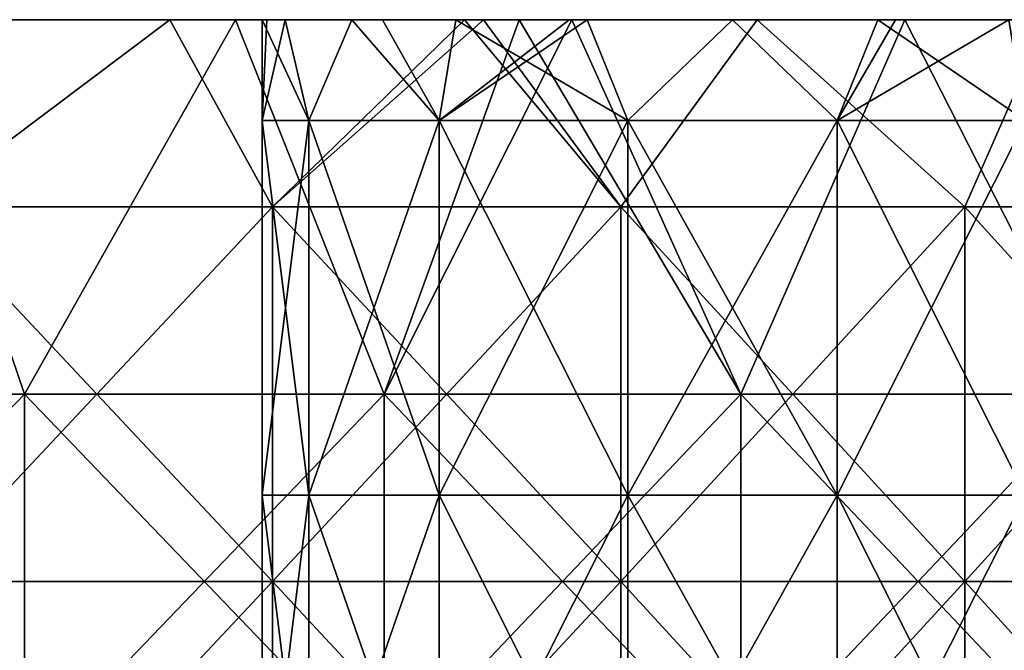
# Model space of a CAD drawing. Header units: inches. Extents: x -4.75 to 4.5, y 0 to 1.88.
# Tile 301 of 462: x 0.95 to 1.16, y 1.59 to 1.72. Entities that reach past the tile are written whole.
import ezdxf

# ---------------------------------------------------------------- set-up
doc = ezdxf.new("R2010")
doc.units = ezdxf.units.IN
doc.header["$LTSCALE"] = 101.851852
doc.header["$MEASUREMENT"] = 0
for name, color, linetype in [('11', 7, 'CONTINUOUS'), ('12', 7, 'CONTINUOUS'), ('75', 7, 'CONTINUOUS'), ('76', 7, 'CONTINUOUS'), ('90', 7, 'CONTINUOUS')]:
    doc.layers.add(name, color=color, linetype=linetype)

msp = doc.modelspace()

# ---------------------------------------------------------------- linework, layer by layer
at = {"layer": '11', "color": 13, "linetype": 'Continuous', "true_color": 0xd67263}
for points in [[(0.9143, 1.7235, 2.72996), (0.97771, 1.7235, 2.70789), (0.92453, 1.68354, 2.72652), (0.9143, 1.7235, 2.72996)], [(0.97771, 1.7235, -2.70789), (0.9143, 1.7235, -2.72996), (0.92453, 1.68354, -2.72652), (0.97771, 1.7235, -2.70789)], [(0.92453, 1.68354, 2.72652), (0.97771, 1.7235, 2.70789), (0.9997, 1.68354, 2.69986), (0.92453, 1.68354, 2.72652)], [(0.9997, 1.68354, -2.69986), (0.97771, 1.7235, -2.70789), (0.92453, 1.68354, -2.72652), (0.9997, 1.68354, -2.69986)], [(0.97771, 1.7235, 2.70789), (1.04074, 1.7235, 2.68429), (0.9997, 1.68354, 2.69986), (0.97771, 1.7235, 2.70789)], [(1.04074, 1.7235, -2.68429), (0.97771, 1.7235, -2.70789), (0.9997, 1.68354, -2.69986), (1.04074, 1.7235, -2.68429)], [(1.04074, 1.7235, 2.68429), (1.04476, 1.7235, 2.68272), (0.9997, 1.68354, 2.69986), (1.04074, 1.7235, 2.68429)], [(0.9997, 1.68354, 2.69986), (1.04476, 1.7235, 2.68272), (1.0741, 1.68354, 2.67113), (0.9997, 1.68354, 2.69986)], [(1.0741, 1.68354, -2.67113), (1.04074, 1.7235, -2.68429), (0.9997, 1.68354, -2.69986), (1.0741, 1.68354, -2.67113)], [(1.04475, 1.7235, -2.68273), (1.04074, 1.7235, -2.68429), (1.0741, 1.68354, -2.67113), (1.04475, 1.7235, -2.68273)], [(1.10329, 1.7235, -2.65918), (1.04475, 1.7235, -2.68273), (1.0741, 1.68354, -2.67113), (1.10329, 1.7235, -2.65918)], [(1.04476, 1.7235, 2.68272), (1.10329, 1.7235, 2.65918), (1.0741, 1.68354, 2.67113), (1.04476, 1.7235, 2.68272)], [(1.0741, 1.68354, 2.67113), (1.10329, 1.7235, 2.65918), (1.14768, 1.68354, 2.64035), (1.0741, 1.68354, 2.67113)], [(1.14768, 1.68354, -2.64035), (1.10329, 1.7235, -2.65918), (1.0741, 1.68354, -2.67113), (1.14768, 1.68354, -2.64035)], [(1.10329, 1.7235, 2.65918), (1.16527, 1.7235, 2.63261), (1.14768, 1.68354, 2.64035), (1.10329, 1.7235, 2.65918)], [(1.16527, 1.7235, -2.63261), (1.10329, 1.7235, -2.65918), (1.14768, 1.68354, -2.64035), (1.16527, 1.7235, -2.63261)], [(1.14768, 1.68354, 2.64035), (1.16527, 1.7235, 2.63261), (1.22038, 1.68354, 2.60755), (1.14768, 1.68354, 2.64035)], [(1.22038, 1.68354, -2.60755), (1.16527, 1.7235, -2.63261), (1.14768, 1.68354, -2.64035), (1.22038, 1.68354, -2.60755)], [(0.9997, 1.68354, -2.69986), (0.92453, 1.68354, -2.72652), (0.9997, 1.60346, -2.69986), (0.9997, 1.68354, -2.69986)], [(0.9997, 1.60346, -2.69986), (0.92453, 1.68354, -2.72652), (0.92453, 1.60346, -2.72652), (0.9997, 1.60346, -2.69986)], [(0.92453, 1.68354, 2.72652), (0.9997, 1.68354, 2.69986), (0.92453, 1.60346, 2.72652), (0.92453, 1.68354, 2.72652)], [(0.92453, 1.60346, 2.72652), (0.9997, 1.68354, 2.69986), (0.9997, 1.60346, 2.69986), (0.92453, 1.60346, 2.72652)], [(1.0741, 1.68354, -2.67113), (0.9997, 1.68354, -2.69986), (1.0741, 1.60346, -2.67113), (1.0741, 1.68354, -2.67113)], [(1.0741, 1.60346, -2.67113), (0.9997, 1.68354, -2.69986), (0.9997, 1.60346, -2.69986), (1.0741, 1.60346, -2.67113)], [(0.9997, 1.68354, 2.69986), (1.0741, 1.68354, 2.67113), (0.9997, 1.60346, 2.69986), (0.9997, 1.68354, 2.69986)], [(0.9997, 1.60346, 2.69986), (1.0741, 1.68354, 2.67113), (1.0741, 1.60346, 2.67113), (0.9997, 1.60346, 2.69986)], [(1.14768, 1.68354, -2.64035), (1.0741, 1.68354, -2.67113), (1.14768, 1.60346, -2.64035), (1.14768, 1.68354, -2.64035)], [(1.14768, 1.60346, -2.64035), (1.0741, 1.68354, -2.67113), (1.0741, 1.60346, -2.67113), (1.14768, 1.60346, -2.64035)], [(1.0741, 1.68354, 2.67113), (1.14768, 1.68354, 2.64035), (1.0741, 1.60346, 2.67113), (1.0741, 1.68354, 2.67113)], [(1.0741, 1.60346, 2.67113), (1.14768, 1.68354, 2.64035), (1.14768, 1.60346, 2.64035), (1.0741, 1.60346, 2.67113)], [(1.22038, 1.68354, -2.60755), (1.14768, 1.68354, -2.64035), (1.22038, 1.60346, -2.60755), (1.22038, 1.68354, -2.60755)], [(1.22038, 1.60346, -2.60755), (1.14768, 1.68354, -2.64035), (1.14768, 1.60346, -2.64035), (1.22038, 1.60346, -2.60755)], [(1.14768, 1.68354, 2.64035), (1.22038, 1.68354, 2.60755), (1.14768, 1.60346, 2.64035), (1.14768, 1.68354, 2.64035)], [(1.14768, 1.60346, 2.64035), (1.22038, 1.68354, 2.60755), (1.22038, 1.60346, 2.60755), (1.14768, 1.60346, 2.64035)], [(0.9997, 1.52338, 2.69986), (0.92453, 1.52338, 2.72652), (0.9997, 1.60346, 2.69986), (0.9997, 1.52338, 2.69986)], [(0.92453, 1.52338, 2.72652), (0.92453, 1.60346, 2.72652), (0.9997, 1.60346, 2.69986), (0.92453, 1.52338, 2.72652)], [(0.92453, 1.52338, -2.72652), (0.9997, 1.52338, -2.69986), (0.92453, 1.60346, -2.72652), (0.92453, 1.52338, -2.72652)], [(0.9997, 1.52338, -2.69986), (0.9997, 1.60346, -2.69986), (0.92453, 1.60346, -2.72652), (0.9997, 1.52338, -2.69986)], [(1.0741, 1.52338, 2.67113), (0.9997, 1.52338, 2.69986), (1.0741, 1.60346, 2.67113), (1.0741, 1.52338, 2.67113)], [(0.9997, 1.52338, 2.69986), (0.9997, 1.60346, 2.69986), (1.0741, 1.60346, 2.67113), (0.9997, 1.52338, 2.69986)], [(0.9997, 1.52338, -2.69986), (1.0741, 1.52338, -2.67113), (0.9997, 1.60346, -2.69986), (0.9997, 1.52338, -2.69986)], [(1.0741, 1.52338, -2.67113), (1.0741, 1.60346, -2.67113), (0.9997, 1.60346, -2.69986), (1.0741, 1.52338, -2.67113)], [(1.14768, 1.52338, 2.64035), (1.0741, 1.52338, 2.67113), (1.14768, 1.60346, 2.64035), (1.14768, 1.52338, 2.64035)], [(1.0741, 1.52338, 2.67113), (1.0741, 1.60346, 2.67113), (1.14768, 1.60346, 2.64035), (1.0741, 1.52338, 2.67113)], [(1.0741, 1.52338, -2.67113), (1.14768, 1.52338, -2.64035), (1.0741, 1.60346, -2.67113), (1.0741, 1.52338, -2.67113)], [(1.14768, 1.52338, -2.64035), (1.14768, 1.60346, -2.64035), (1.0741, 1.60346, -2.67113), (1.14768, 1.52338, -2.64035)], [(1.22038, 1.52338, 2.60755), (1.14768, 1.52338, 2.64035), (1.22038, 1.60346, 2.60755), (1.22038, 1.52338, 2.60755)], [(1.14768, 1.52338, 2.64035), (1.14768, 1.60346, 2.64035), (1.22038, 1.60346, 2.60755), (1.14768, 1.52338, 2.64035)], [(1.14768, 1.52338, -2.64035), (1.22038, 1.52338, -2.60755), (1.14768, 1.60346, -2.64035), (1.14768, 1.52338, -2.64035)], [(1.22038, 1.52338, -2.60755), (1.22038, 1.60346, -2.60755), (1.14768, 1.60346, -2.64035), (1.22038, 1.52338, -2.60755)]]:
    msp.add_3dface(points, dxfattribs=at)
at = {"layer": '12', "color": 13, "linetype": 'Continuous', "true_color": 0xd67263}
for points in [[(0.86942, 1.6435, -3.45478), (0.91944, 1.7235, -3.44177), (0.94671, 1.6435, -3.43441), (0.86942, 1.6435, -3.45478)], [(0.94671, 1.6435, 3.43441), (0.91944, 1.7235, 3.44177), (0.86942, 1.6435, 3.45478), (0.94671, 1.6435, 3.43441)], [(0.91944, 1.7235, -3.44177), (0.9918, 1.7235, -3.42163), (0.94671, 1.6435, -3.43441), (0.91944, 1.7235, -3.44177)], [(0.9918, 1.7235, 3.42163), (0.91944, 1.7235, 3.44177), (0.94671, 1.6435, 3.43441), (0.9918, 1.7235, 3.42163)], [(0.94671, 1.6435, -3.43441), (0.9918, 1.7235, -3.42163), (1.02352, 1.6435, -3.4123), (0.94671, 1.6435, -3.43441)], [(1.02352, 1.6435, 3.4123), (0.9918, 1.7235, 3.42163), (0.94671, 1.6435, 3.43441), (1.02352, 1.6435, 3.4123)], [(0.9918, 1.7235, -3.42163), (1.05239, 1.7235, -3.4035), (1.02352, 1.6435, -3.4123), (0.9918, 1.7235, -3.42163)], [(1.0524, 1.7235, 3.4035), (0.9918, 1.7235, 3.42163), (1.02352, 1.6435, 3.4123), (1.0524, 1.7235, 3.4035)], [(1.05239, 1.7235, -3.4035), (1.06363, 1.7235, -3.40001), (1.02352, 1.6435, -3.4123), (1.05239, 1.7235, -3.4035)], [(1.02352, 1.6435, -3.4123), (1.06363, 1.7235, -3.40001), (1.09981, 1.6435, -3.38848), (1.02352, 1.6435, -3.4123)], [(1.09981, 1.6435, 3.38848), (1.0524, 1.7235, 3.4035), (1.02352, 1.6435, 3.4123), (1.09981, 1.6435, 3.38848)], [(1.06363, 1.7235, 3.40001), (1.0524, 1.7235, 3.4035), (1.09981, 1.6435, 3.38848), (1.06363, 1.7235, 3.40001)], [(1.06363, 1.7235, -3.40001), (1.13484, 1.7235, -3.37691), (1.09981, 1.6435, -3.38848), (1.06363, 1.7235, -3.40001)], [(1.13484, 1.7235, 3.37691), (1.06363, 1.7235, 3.40001), (1.09981, 1.6435, 3.38848), (1.13484, 1.7235, 3.37691)], [(1.09981, 1.6435, -3.38848), (1.13484, 1.7235, -3.37691), (1.17556, 1.6435, -3.36296), (1.09981, 1.6435, -3.38848)], [(1.17556, 1.6435, 3.36296), (1.13484, 1.7235, 3.37691), (1.09981, 1.6435, 3.38848), (1.17556, 1.6435, 3.36296)], [(1.13484, 1.7235, -3.37691), (1.20555, 1.7235, -3.35231), (1.17556, 1.6435, -3.36296), (1.13484, 1.7235, -3.37691)], [(1.20555, 1.7235, 3.35231), (1.13484, 1.7235, 3.37691), (1.17556, 1.6435, 3.36296), (1.20555, 1.7235, 3.35231)], [(0.94671, 1.6435, 3.43441), (0.86942, 1.6435, 3.45478), (0.94671, 1.56342, 3.43441), (0.94671, 1.6435, 3.43441)], [(0.94671, 1.56342, 3.43441), (0.86942, 1.6435, 3.45478), (0.86942, 1.56342, 3.45478), (0.94671, 1.56342, 3.43441)], [(0.86942, 1.6435, -3.45478), (0.94671, 1.6435, -3.43441), (0.86942, 1.56342, -3.45478), (0.86942, 1.6435, -3.45478)], [(0.86942, 1.56342, -3.45478), (0.94671, 1.6435, -3.43441), (0.94671, 1.56342, -3.43441), (0.86942, 1.56342, -3.45478)], [(1.02352, 1.6435, 3.4123), (0.94671, 1.6435, 3.43441), (1.02352, 1.56342, 3.4123), (1.02352, 1.6435, 3.4123)], [(1.02352, 1.56342, 3.4123), (0.94671, 1.6435, 3.43441), (0.94671, 1.56342, 3.43441), (1.02352, 1.56342, 3.4123)], [(0.94671, 1.6435, -3.43441), (1.02352, 1.6435, -3.4123), (0.94671, 1.56342, -3.43441), (0.94671, 1.6435, -3.43441)], [(0.94671, 1.56342, -3.43441), (1.02352, 1.6435, -3.4123), (1.02352, 1.56342, -3.4123), (0.94671, 1.56342, -3.43441)], [(1.09981, 1.6435, 3.38848), (1.02352, 1.6435, 3.4123), (1.09981, 1.56342, 3.38848), (1.09981, 1.6435, 3.38848)], [(1.09981, 1.56342, 3.38848), (1.02352, 1.6435, 3.4123), (1.02352, 1.56342, 3.4123), (1.09981, 1.56342, 3.38848)], [(1.02352, 1.6435, -3.4123), (1.09981, 1.6435, -3.38848), (1.02352, 1.56342, -3.4123), (1.02352, 1.6435, -3.4123)], [(1.02352, 1.56342, -3.4123), (1.09981, 1.6435, -3.38848), (1.09981, 1.56342, -3.38848), (1.02352, 1.56342, -3.4123)], [(1.17556, 1.6435, 3.36296), (1.09981, 1.6435, 3.38848), (1.17556, 1.56342, 3.36296), (1.17556, 1.6435, 3.36296)], [(1.17556, 1.56342, 3.36296), (1.09981, 1.6435, 3.38848), (1.09981, 1.56342, 3.38848), (1.17556, 1.56342, 3.36296)], [(1.09981, 1.6435, -3.38848), (1.17556, 1.6435, -3.36296), (1.09981, 1.56342, -3.38848), (1.09981, 1.6435, -3.38848)], [(1.09981, 1.56342, -3.38848), (1.17556, 1.6435, -3.36296), (1.17556, 1.56342, -3.36296), (1.09981, 1.56342, -3.38848)]]:
    msp.add_3dface(points, dxfattribs=at)
at = {"layer": '75', "color": 13, "linetype": 'Continuous', "true_color": 0xd67263}
for points in [[(0.99748, 1.70196, -3.01666), (1.00743, 1.70196, -3.06027), (0.99748, 1.7235, -3.01666), (0.99748, 1.70196, -3.01666)], [(0.99748, 1.7235, -3.01666), (1.00743, 1.70196, -3.06027), (1.00239, 1.7235, -3.04772), (0.99748, 1.7235, -3.01666)], [(1.00239, 1.7235, -3.04772), (1.00743, 1.70196, -3.06027), (1.01667, 1.7235, -3.07573), (1.00239, 1.7235, -3.04772)], [(1.00743, 1.70196, -3.06027), (1.03531, 1.70196, -3.09524), (1.01667, 1.7235, -3.07573), (1.00743, 1.70196, -3.06027)], [(1.01667, 1.7235, -3.07573), (1.03531, 1.70196, -3.09524), (1.02322, 1.7235, -3.0838), (1.01667, 1.7235, -3.07573)], [(1.02322, 1.7235, -3.0838), (1.03531, 1.70196, -3.09524), (1.0389, 1.7235, -3.09797), (1.02322, 1.7235, -3.0838)], [(1.03531, 1.70196, -3.09524), (1.07561, 1.70196, -3.11464), (1.0389, 1.7235, -3.09797), (1.03531, 1.70196, -3.09524)], [(1.0389, 1.7235, -3.09797), (1.07561, 1.70196, -3.11464), (1.06692, 1.7235, -3.11224), (1.0389, 1.7235, -3.09797)], [(1.06692, 1.7235, -3.11224), (1.07561, 1.70196, -3.11464), (1.09798, 1.7235, -3.11716), (1.06692, 1.7235, -3.11224)], [(1.07561, 1.70196, -3.11464), (1.12034, 1.70196, -3.11464), (1.09798, 1.7235, -3.11716), (1.07561, 1.70196, -3.11464)], [(1.09798, 1.7235, -3.11716), (1.12034, 1.70196, -3.11464), (1.12903, 1.7235, -3.11224), (1.09798, 1.7235, -3.11716)], [(1.12034, 1.70196, -3.11464), (1.16064, 1.70196, -3.09524), (1.12903, 1.7235, -3.11224), (1.12034, 1.70196, -3.11464)], [(1.12903, 1.7235, -3.11224), (1.16064, 1.70196, -3.09524), (1.15705, 1.7235, -3.09797), (1.12903, 1.7235, -3.11224)], [(1.00743, 1.70196, -3.06027), (0.99748, 1.70196, -3.01666), (1.00743, 1.62188, -3.06027), (1.00743, 1.70196, -3.06027)], [(1.00743, 1.62188, -3.06027), (0.99748, 1.70196, -3.01666), (0.99748, 1.62188, -3.01666), (1.00743, 1.62188, -3.06027)], [(1.03531, 1.70196, -3.09524), (1.00743, 1.70196, -3.06027), (1.03531, 1.62188, -3.09524), (1.03531, 1.70196, -3.09524)], [(1.03531, 1.62188, -3.09524), (1.00743, 1.70196, -3.06027), (1.00743, 1.62188, -3.06027), (1.03531, 1.62188, -3.09524)], [(1.07561, 1.70196, -3.11464), (1.03531, 1.70196, -3.09524), (1.07561, 1.62188, -3.11464), (1.07561, 1.70196, -3.11464)], [(1.07561, 1.62188, -3.11464), (1.03531, 1.70196, -3.09524), (1.03531, 1.62188, -3.09524), (1.07561, 1.62188, -3.11464)], [(1.12034, 1.70196, -3.11464), (1.07561, 1.70196, -3.11464), (1.12034, 1.62188, -3.11464), (1.12034, 1.70196, -3.11464)], [(1.12034, 1.62188, -3.11464), (1.07561, 1.70196, -3.11464), (1.07561, 1.62188, -3.11464), (1.12034, 1.62188, -3.11464)], [(1.16064, 1.70196, -3.09524), (1.12034, 1.70196, -3.11464), (1.16064, 1.62188, -3.09524), (1.16064, 1.70196, -3.09524)], [(1.16064, 1.62188, -3.09524), (1.12034, 1.70196, -3.11464), (1.12034, 1.62188, -3.11464), (1.16064, 1.62188, -3.09524)], [(1.00743, 1.62188, -3.06027), (0.99748, 1.62188, -3.01666), (1.00743, 1.5418, -3.06027), (1.00743, 1.62188, -3.06027)], [(1.00743, 1.5418, -3.06027), (0.99748, 1.62188, -3.01666), (0.99748, 1.5418, -3.01666), (1.00743, 1.5418, -3.06027)], [(1.03531, 1.62188, -3.09524), (1.00743, 1.62188, -3.06027), (1.03531, 1.5418, -3.09524), (1.03531, 1.62188, -3.09524)], [(1.03531, 1.5418, -3.09524), (1.00743, 1.62188, -3.06027), (1.00743, 1.5418, -3.06027), (1.03531, 1.5418, -3.09524)], [(1.07561, 1.62188, -3.11464), (1.03531, 1.62188, -3.09524), (1.07561, 1.5418, -3.11464), (1.07561, 1.62188, -3.11464)], [(1.07561, 1.5418, -3.11464), (1.03531, 1.62188, -3.09524), (1.03531, 1.5418, -3.09524), (1.07561, 1.5418, -3.11464)], [(1.12034, 1.62188, -3.11464), (1.07561, 1.62188, -3.11464), (1.12034, 1.5418, -3.11464), (1.12034, 1.62188, -3.11464)], [(1.12034, 1.5418, -3.11464), (1.07561, 1.62188, -3.11464), (1.07561, 1.5418, -3.11464), (1.12034, 1.5418, -3.11464)], [(1.16064, 1.62188, -3.09524), (1.12034, 1.62188, -3.11464), (1.16064, 1.5418, -3.09524), (1.16064, 1.62188, -3.09524)], [(1.16064, 1.5418, -3.09524), (1.12034, 1.62188, -3.11464), (1.12034, 1.5418, -3.11464), (1.16064, 1.5418, -3.09524)]]:
    msp.add_3dface(points, dxfattribs=at)
at = {"layer": '76', "color": 13, "linetype": 'Continuous', "true_color": 0xd67263}
for points in [[(0.99748, 1.70196, -3.01666), (0.99748, 1.7235, -3.01666), (0.99849, 1.7235, -3.00263), (0.99748, 1.70196, -3.01666)], [(1.00743, 1.70196, -2.97306), (0.99748, 1.70196, -3.01666), (1.00239, 1.7235, -2.98561), (1.00743, 1.70196, -2.97306)], [(1.00239, 1.7235, -2.98561), (0.99748, 1.70196, -3.01666), (0.99849, 1.7235, -3.00263), (1.00239, 1.7235, -2.98561)], [(1.01667, 1.7235, -2.95759), (1.00743, 1.70196, -2.97306), (1.00239, 1.7235, -2.98561), (1.01667, 1.7235, -2.95759)], [(1.03531, 1.70196, -2.93809), (1.00743, 1.70196, -2.97306), (1.01667, 1.7235, -2.95759), (1.03531, 1.70196, -2.93809)], [(1.0389, 1.7235, -2.93536), (1.03531, 1.70196, -2.93809), (1.01667, 1.7235, -2.95759), (1.0389, 1.7235, -2.93536)], [(1.07561, 1.70196, -2.91868), (1.03531, 1.70196, -2.93809), (1.06692, 1.7235, -2.92108), (1.07561, 1.70196, -2.91868)], [(1.06692, 1.7235, -2.92108), (1.03531, 1.70196, -2.93809), (1.06312, 1.7235, -2.92241), (1.06692, 1.7235, -2.92108)], [(1.06312, 1.7235, -2.92241), (1.03531, 1.70196, -2.93809), (1.0389, 1.7235, -2.93536), (1.06312, 1.7235, -2.92241)], [(1.09798, 1.7235, -2.91616), (1.07561, 1.70196, -2.91868), (1.06692, 1.7235, -2.92108), (1.09798, 1.7235, -2.91616)], [(1.12034, 1.70196, -2.91868), (1.07561, 1.70196, -2.91868), (1.09798, 1.7235, -2.91616), (1.12034, 1.70196, -2.91868)], [(1.12903, 1.7235, -2.92108), (1.12034, 1.70196, -2.91868), (1.09798, 1.7235, -2.91616), (1.12903, 1.7235, -2.92108)], [(1.16064, 1.70196, -2.93809), (1.12034, 1.70196, -2.91868), (1.15705, 1.7235, -2.93536), (1.16064, 1.70196, -2.93809)], [(1.15705, 1.7235, -2.93536), (1.12034, 1.70196, -2.91868), (1.13283, 1.7235, -2.92241), (1.15705, 1.7235, -2.93536)], [(1.13283, 1.7235, -2.92241), (1.12034, 1.70196, -2.91868), (1.12903, 1.7235, -2.92108), (1.13283, 1.7235, -2.92241)], [(0.99748, 1.62188, -3.01666), (0.99748, 1.70196, -3.01666), (1.00743, 1.70196, -2.97306), (0.99748, 1.62188, -3.01666)], [(0.99748, 1.62188, -3.01666), (1.00743, 1.70196, -2.97306), (1.00743, 1.62188, -2.97306), (0.99748, 1.62188, -3.01666)], [(1.00743, 1.70196, -2.97306), (1.03531, 1.70196, -2.93809), (1.00743, 1.62188, -2.97306), (1.00743, 1.70196, -2.97306)], [(1.00743, 1.62188, -2.97306), (1.03531, 1.70196, -2.93809), (1.03531, 1.62188, -2.93809), (1.00743, 1.62188, -2.97306)], [(1.03531, 1.70196, -2.93809), (1.07561, 1.70196, -2.91868), (1.03531, 1.62188, -2.93809), (1.03531, 1.70196, -2.93809)], [(1.03531, 1.62188, -2.93809), (1.07561, 1.70196, -2.91868), (1.07561, 1.62188, -2.91868), (1.03531, 1.62188, -2.93809)], [(1.07561, 1.70196, -2.91868), (1.12034, 1.70196, -2.91868), (1.07561, 1.62188, -2.91868), (1.07561, 1.70196, -2.91868)], [(1.07561, 1.62188, -2.91868), (1.12034, 1.70196, -2.91868), (1.12034, 1.62188, -2.91868), (1.07561, 1.62188, -2.91868)], [(1.12034, 1.70196, -2.91868), (1.16064, 1.70196, -2.93809), (1.12034, 1.62188, -2.91868), (1.12034, 1.70196, -2.91868)], [(1.12034, 1.62188, -2.91868), (1.16064, 1.70196, -2.93809), (1.16064, 1.62188, -2.93809), (1.12034, 1.62188, -2.91868)], [(0.99748, 1.5418, -3.01666), (0.99748, 1.62188, -3.01666), (1.00743, 1.62188, -2.97306), (0.99748, 1.5418, -3.01666)], [(0.99748, 1.5418, -3.01666), (1.00743, 1.62188, -2.97306), (1.00743, 1.5418, -2.97306), (0.99748, 1.5418, -3.01666)], [(1.00743, 1.62188, -2.97306), (1.03531, 1.62188, -2.93809), (1.00743, 1.5418, -2.97306), (1.00743, 1.62188, -2.97306)], [(1.00743, 1.5418, -2.97306), (1.03531, 1.62188, -2.93809), (1.03531, 1.5418, -2.93809), (1.00743, 1.5418, -2.97306)], [(1.03531, 1.62188, -2.93809), (1.07561, 1.62188, -2.91868), (1.03531, 1.5418, -2.93809), (1.03531, 1.62188, -2.93809)], [(1.03531, 1.5418, -2.93809), (1.07561, 1.62188, -2.91868), (1.07561, 1.5418, -2.91868), (1.03531, 1.5418, -2.93809)], [(1.07561, 1.62188, -2.91868), (1.12034, 1.62188, -2.91868), (1.07561, 1.5418, -2.91868), (1.07561, 1.62188, -2.91868)], [(1.07561, 1.5418, -2.91868), (1.12034, 1.62188, -2.91868), (1.12034, 1.5418, -2.91868), (1.07561, 1.5418, -2.91868)], [(1.12034, 1.62188, -2.91868), (1.16064, 1.62188, -2.93809), (1.12034, 1.5418, -2.91868), (1.12034, 1.62188, -2.91868)], [(1.12034, 1.5418, -2.91868), (1.16064, 1.62188, -2.93809), (1.16064, 1.5418, -2.93809), (1.12034, 1.5418, -2.91868)]]:
    msp.add_3dface(points, dxfattribs=at)
at = {"layer": '90', "color": 13, "linetype": 'Continuous', "true_color": 0xd67263}
for points in [[(0.946, 1.7235, -3.08308), (0.86798, 1.7235, -3.08308), (0.92226, 1.7235, -3.003), (0.946, 1.7235, -3.08308)], [(0.86798, 1.7235, -3.08308), (0.946, 1.7235, -3.08308), (0.91911, 1.7235, -3.16316), (0.86798, 1.7235, -3.08308)], [(0.94879, 1.7235, 2.92292), (0.90646, 1.7235, 2.84284), (0.8714, 1.7235, 2.92292), (0.94879, 1.7235, 2.92292)], [(0.94879, 1.7235, 2.92292), (0.8714, 1.7235, 2.92292), (0.93472, 1.7235, 3.003), (0.94879, 1.7235, 2.92292)], [(0.9143, 1.7235, -2.72996), (0.96908, 1.7235, -2.76276), (0.88908, 1.7235, -2.76276), (0.9143, 1.7235, -2.72996)], [(0.96908, 1.7235, -2.76276), (0.91608, 1.7235, -2.84284), (0.88908, 1.7235, -2.76276), (0.96908, 1.7235, -2.76276)], [(0.96909, 1.7235, 2.76276), (0.9143, 1.7235, 2.72996), (0.88909, 1.7235, 2.76276), (0.96909, 1.7235, 2.76276)], [(0.96909, 1.7235, 2.76276), (0.88909, 1.7235, 2.76276), (0.90646, 1.7235, 2.84284), (0.96909, 1.7235, 2.76276)], [(0.97202, 1.7235, 3.32332), (0.91616, 1.7235, 3.24324), (0.89425, 1.7235, 3.32332), (0.97202, 1.7235, 3.32332)], [(0.97202, 1.7235, 3.32332), (0.89425, 1.7235, 3.32332), (0.89648, 1.7235, 3.4034), (0.97202, 1.7235, 3.32332)], [(0.89425, 1.7235, -3.32332), (0.91616, 1.7235, -3.24324), (0.97201, 1.7235, -3.32332), (0.89425, 1.7235, -3.32332)], [(0.89425, 1.7235, -3.32332), (0.97201, 1.7235, -3.32332), (0.89647, 1.7235, -3.4034), (0.89425, 1.7235, -3.32332)], [(0.91944, 1.7235, -3.44177), (0.89647, 1.7235, -3.4034), (0.97441, 1.7235, -3.4034), (0.91944, 1.7235, -3.44177)], [(0.89647, 1.7235, -3.4034), (0.97201, 1.7235, -3.32332), (0.97441, 1.7235, -3.4034), (0.89647, 1.7235, -3.4034)], [(0.91944, 1.7235, 3.44177), (0.97442, 1.7235, 3.4034), (0.89648, 1.7235, 3.4034), (0.91944, 1.7235, 3.44177)], [(0.97442, 1.7235, 3.4034), (0.97202, 1.7235, 3.32332), (0.89648, 1.7235, 3.4034), (0.97442, 1.7235, 3.4034)], [(0.98176, 1.7235, 2.84284), (0.96909, 1.7235, 2.76276), (0.90646, 1.7235, 2.84284), (0.98176, 1.7235, 2.84284)], [(0.98176, 1.7235, 2.84284), (0.90646, 1.7235, 2.84284), (0.94879, 1.7235, 2.92292), (0.98176, 1.7235, 2.84284)], [(0.98592, 1.7235, -2.92292), (0.90853, 1.7235, -2.92292), (0.91608, 1.7235, -2.84284), (0.98592, 1.7235, -2.92292)], [(0.90853, 1.7235, -2.92292), (0.98592, 1.7235, -2.92292), (0.92226, 1.7235, -3.003), (0.90853, 1.7235, -2.92292)], [(0.97771, 1.7235, 2.70789), (0.9143, 1.7235, 2.72996), (0.96909, 1.7235, 2.76276), (0.97771, 1.7235, 2.70789)], [(0.9143, 1.7235, -2.72996), (0.97771, 1.7235, -2.70789), (0.96908, 1.7235, -2.76276), (0.9143, 1.7235, -2.72996)], [(0.99299, 1.7235, -2.84284), (0.98592, 1.7235, -2.92292), (0.91608, 1.7235, -2.84284), (0.99299, 1.7235, -2.84284)], [(0.99299, 1.7235, -2.84284), (0.91608, 1.7235, -2.84284), (0.96908, 1.7235, -2.76276), (0.99299, 1.7235, -2.84284)], [(0.99582, 1.7235, 3.24324), (0.91911, 1.7235, 3.16316), (0.91616, 1.7235, 3.24324), (0.99582, 1.7235, 3.24324)], [(0.99582, 1.7235, 3.24324), (0.91616, 1.7235, 3.24324), (0.97202, 1.7235, 3.32332), (0.99582, 1.7235, 3.24324)], [(0.91616, 1.7235, -3.24324), (0.91911, 1.7235, -3.16316), (0.99582, 1.7235, -3.24324), (0.91616, 1.7235, -3.24324)], [(0.91616, 1.7235, -3.24324), (0.99582, 1.7235, -3.24324), (0.97201, 1.7235, -3.32332), (0.91616, 1.7235, -3.24324)], [(0.99904, 1.7235, 3.16316), (0.92634, 1.7235, 3.08308), (0.91911, 1.7235, 3.16316), (0.99904, 1.7235, 3.16316)], [(0.99904, 1.7235, 3.16316), (0.91911, 1.7235, 3.16316), (0.99582, 1.7235, 3.24324), (0.99904, 1.7235, 3.16316)], [(0.91911, 1.7235, -3.16316), (0.946, 1.7235, -3.08308), (0.99904, 1.7235, -3.16316), (0.91911, 1.7235, -3.16316)], [(0.91911, 1.7235, -3.16316), (0.99904, 1.7235, -3.16316), (0.99582, 1.7235, -3.24324), (0.91911, 1.7235, -3.16316)], [(0.9918, 1.7235, -3.42163), (0.91944, 1.7235, -3.44177), (0.97441, 1.7235, -3.4034), (0.9918, 1.7235, -3.42163)], [(0.91944, 1.7235, 3.44177), (0.9918, 1.7235, 3.42163), (0.97442, 1.7235, 3.4034), (0.91944, 1.7235, 3.44177)], [(0.98592, 1.7235, -2.92292), (0.99849, 1.7235, -3.00263), (0.92226, 1.7235, -3.003), (0.98592, 1.7235, -2.92292)], [(0.99849, 1.7235, -3.00263), (0.946, 1.7235, -3.08308), (0.92226, 1.7235, -3.003), (0.99849, 1.7235, -3.00263)], [(0.92634, 1.7235, 3.08308), (1.00435, 1.7235, 3.08308), (0.93472, 1.7235, 3.003), (0.92634, 1.7235, 3.08308)], [(1.00435, 1.7235, 3.08308), (0.92634, 1.7235, 3.08308), (0.99904, 1.7235, 3.16316), (1.00435, 1.7235, 3.08308)], [(0.94879, 1.7235, 2.92292), (0.93472, 1.7235, 3.003), (1.0121, 1.7235, 3.003), (0.94879, 1.7235, 2.92292)], [(0.93472, 1.7235, 3.003), (1.00435, 1.7235, 3.08308), (1.0121, 1.7235, 3.003), (0.93472, 1.7235, 3.003)], [(0.99748, 1.7235, -3.01666), (1.00239, 1.7235, -3.04772), (0.946, 1.7235, -3.08308), (0.99748, 1.7235, -3.01666)], [(0.99849, 1.7235, -3.00263), (0.99748, 1.7235, -3.01666), (0.946, 1.7235, -3.08308), (0.99849, 1.7235, -3.00263)], [(1.00239, 1.7235, -3.04772), (1.01667, 1.7235, -3.07573), (0.946, 1.7235, -3.08308), (1.00239, 1.7235, -3.04772)], [(1.01667, 1.7235, -3.07573), (1.02322, 1.7235, -3.0838), (0.946, 1.7235, -3.08308), (1.01667, 1.7235, -3.07573)], [(0.946, 1.7235, -3.08308), (1.02322, 1.7235, -3.0838), (0.99904, 1.7235, -3.16316), (0.946, 1.7235, -3.08308)], [(1.02618, 1.7235, 2.92292), (0.98176, 1.7235, 2.84284), (0.94879, 1.7235, 2.92292), (1.02618, 1.7235, 2.92292)], [(1.02618, 1.7235, 2.92292), (0.94879, 1.7235, 2.92292), (1.0121, 1.7235, 3.003), (1.02618, 1.7235, 2.92292)], [(0.97771, 1.7235, -2.70789), (1.04074, 1.7235, -2.68429), (0.96908, 1.7235, -2.76276), (0.97771, 1.7235, -2.70789)], [(1.04074, 1.7235, -2.68429), (1.04475, 1.7235, -2.68273), (0.96908, 1.7235, -2.76276), (1.04074, 1.7235, -2.68429)], [(1.04475, 1.7235, -2.68273), (1.04907, 1.7235, -2.76276), (0.96908, 1.7235, -2.76276), (1.04475, 1.7235, -2.68273)], [(1.04907, 1.7235, -2.76276), (0.99299, 1.7235, -2.84284), (0.96908, 1.7235, -2.76276), (1.04907, 1.7235, -2.76276)], [(1.04908, 1.7235, 2.76276), (0.97771, 1.7235, 2.70789), (0.96909, 1.7235, 2.76276), (1.04908, 1.7235, 2.76276)], [(1.04908, 1.7235, 2.76276), (0.96909, 1.7235, 2.76276), (0.98176, 1.7235, 2.84284), (1.04908, 1.7235, 2.76276)], [(0.97201, 1.7235, -3.32332), (0.99582, 1.7235, -3.24324), (1.04977, 1.7235, -3.32332), (0.97201, 1.7235, -3.32332)], [(0.97201, 1.7235, -3.32332), (1.04977, 1.7235, -3.32332), (0.97441, 1.7235, -3.4034), (0.97201, 1.7235, -3.32332)], [(1.04978, 1.7235, 3.32332), (0.99582, 1.7235, 3.24324), (0.97202, 1.7235, 3.32332), (1.04978, 1.7235, 3.32332)], [(1.04978, 1.7235, 3.32332), (0.97202, 1.7235, 3.32332), (0.97442, 1.7235, 3.4034), (1.04978, 1.7235, 3.32332)], [(1.05239, 1.7235, -3.4035), (0.9918, 1.7235, -3.42163), (0.97441, 1.7235, -3.4034), (1.05239, 1.7235, -3.4035)], [(1.04977, 1.7235, -3.32332), (1.05239, 1.7235, -3.4035), (0.97441, 1.7235, -3.4034), (1.04977, 1.7235, -3.32332)], [(0.9918, 1.7235, 3.42163), (1.0524, 1.7235, 3.4035), (0.97442, 1.7235, 3.4034), (0.9918, 1.7235, 3.42163)], [(1.0524, 1.7235, 3.4035), (1.04978, 1.7235, 3.32332), (0.97442, 1.7235, 3.4034), (1.0524, 1.7235, 3.4035)], [(1.04074, 1.7235, 2.68429), (0.97771, 1.7235, 2.70789), (1.04908, 1.7235, 2.76276), (1.04074, 1.7235, 2.68429)], [(1.05707, 1.7235, 2.84284), (1.04908, 1.7235, 2.76276), (0.98176, 1.7235, 2.84284), (1.05707, 1.7235, 2.84284)], [(1.05707, 1.7235, 2.84284), (0.98176, 1.7235, 2.84284), (1.02618, 1.7235, 2.92292), (1.05707, 1.7235, 2.84284)], [(1.06312, 1.7235, -2.92241), (1.0389, 1.7235, -2.93536), (0.98592, 1.7235, -2.92292), (1.06312, 1.7235, -2.92241)], [(1.06312, 1.7235, -2.92241), (0.98592, 1.7235, -2.92292), (0.99299, 1.7235, -2.84284), (1.06312, 1.7235, -2.92241)], [(1.0389, 1.7235, -2.93536), (1.01667, 1.7235, -2.95759), (0.98592, 1.7235, -2.92292), (1.0389, 1.7235, -2.93536)], [(1.01667, 1.7235, -2.95759), (1.00239, 1.7235, -2.98561), (0.98592, 1.7235, -2.92292), (1.01667, 1.7235, -2.95759)], [(1.00239, 1.7235, -2.98561), (0.99849, 1.7235, -3.00263), (0.98592, 1.7235, -2.92292), (1.00239, 1.7235, -2.98561)], [(1.0699, 1.7235, -2.84284), (1.06312, 1.7235, -2.92241), (0.99299, 1.7235, -2.84284), (1.0699, 1.7235, -2.84284)], [(1.0699, 1.7235, -2.84284), (0.99299, 1.7235, -2.84284), (1.04907, 1.7235, -2.76276), (1.0699, 1.7235, -2.84284)], [(1.07548, 1.7235, 3.24324), (0.99904, 1.7235, 3.16316), (0.99582, 1.7235, 3.24324), (1.07548, 1.7235, 3.24324)], [(1.07548, 1.7235, 3.24324), (0.99582, 1.7235, 3.24324), (1.04978, 1.7235, 3.32332), (1.07548, 1.7235, 3.24324)], [(0.99582, 1.7235, -3.24324), (0.99904, 1.7235, -3.16316), (1.07547, 1.7235, -3.24324), (0.99582, 1.7235, -3.24324)], [(0.99582, 1.7235, -3.24324), (1.07547, 1.7235, -3.24324), (1.04977, 1.7235, -3.32332), (0.99582, 1.7235, -3.24324)], [(1.02322, 1.7235, -3.0838), (1.0389, 1.7235, -3.09797), (0.99904, 1.7235, -3.16316), (1.02322, 1.7235, -3.0838)], [(1.0389, 1.7235, -3.09797), (1.06692, 1.7235, -3.11224), (0.99904, 1.7235, -3.16316), (1.0389, 1.7235, -3.09797)], [(0.99904, 1.7235, -3.16316), (1.06692, 1.7235, -3.11224), (1.07897, 1.7235, -3.16316), (0.99904, 1.7235, -3.16316)], [(1.07897, 1.7235, 3.16316), (1.00435, 1.7235, 3.08308), (0.99904, 1.7235, 3.16316), (1.07897, 1.7235, 3.16316)], [(1.07897, 1.7235, 3.16316), (0.99904, 1.7235, 3.16316), (1.07548, 1.7235, 3.24324), (1.07897, 1.7235, 3.16316)], [(0.99904, 1.7235, -3.16316), (1.07897, 1.7235, -3.16316), (1.07547, 1.7235, -3.24324), (0.99904, 1.7235, -3.16316)], [(1.00435, 1.7235, 3.08308), (1.08237, 1.7235, 3.08308), (1.0121, 1.7235, 3.003), (1.00435, 1.7235, 3.08308)], [(1.08237, 1.7235, 3.08308), (1.00435, 1.7235, 3.08308), (1.07897, 1.7235, 3.16316), (1.08237, 1.7235, 3.08308)], [(1.02618, 1.7235, 2.92292), (1.0121, 1.7235, 3.003), (1.08947, 1.7235, 3.003), (1.02618, 1.7235, 2.92292)], [(1.0121, 1.7235, 3.003), (1.08237, 1.7235, 3.08308), (1.08947, 1.7235, 3.003), (1.0121, 1.7235, 3.003)], [(1.10357, 1.7235, 2.92292), (1.05707, 1.7235, 2.84284), (1.02618, 1.7235, 2.92292), (1.10357, 1.7235, 2.92292)], [(1.10357, 1.7235, 2.92292), (1.02618, 1.7235, 2.92292), (1.08947, 1.7235, 3.003), (1.10357, 1.7235, 2.92292)], [(1.04476, 1.7235, 2.68272), (1.04074, 1.7235, 2.68429), (1.04908, 1.7235, 2.76276), (1.04476, 1.7235, 2.68272)], [(1.04475, 1.7235, -2.68273), (1.10329, 1.7235, -2.65918), (1.12115, 1.7235, -2.68268), (1.04475, 1.7235, -2.68273)], [(1.04907, 1.7235, -2.76276), (1.04475, 1.7235, -2.68273), (1.12115, 1.7235, -2.68268), (1.04907, 1.7235, -2.76276)], [(1.10329, 1.7235, 2.65918), (1.04476, 1.7235, 2.68272), (1.12116, 1.7235, 2.68268), (1.10329, 1.7235, 2.65918)], [(1.12116, 1.7235, 2.68268), (1.04476, 1.7235, 2.68272), (1.04908, 1.7235, 2.76276), (1.12116, 1.7235, 2.68268)], [(1.12907, 1.7235, -2.76276), (1.0699, 1.7235, -2.84284), (1.04907, 1.7235, -2.76276), (1.12907, 1.7235, -2.76276)], [(1.12907, 1.7235, -2.76276), (1.04907, 1.7235, -2.76276), (1.12115, 1.7235, -2.68268), (1.12907, 1.7235, -2.76276)], [(1.12908, 1.7235, 2.76276), (1.12116, 1.7235, 2.68268), (1.04908, 1.7235, 2.76276), (1.12908, 1.7235, 2.76276)], [(1.12908, 1.7235, 2.76276), (1.04908, 1.7235, 2.76276), (1.05707, 1.7235, 2.84284), (1.12908, 1.7235, 2.76276)], [(1.05239, 1.7235, -3.4035), (1.04977, 1.7235, -3.32332), (1.12754, 1.7235, -3.32332), (1.05239, 1.7235, -3.4035)], [(1.04977, 1.7235, -3.32332), (1.07547, 1.7235, -3.24324), (1.12754, 1.7235, -3.32332), (1.04977, 1.7235, -3.32332)], [(1.0524, 1.7235, 3.4035), (1.06363, 1.7235, 3.40001), (1.04978, 1.7235, 3.32332), (1.0524, 1.7235, 3.4035)], [(1.06363, 1.7235, 3.40001), (1.12754, 1.7235, 3.32332), (1.04978, 1.7235, 3.32332), (1.06363, 1.7235, 3.40001)], [(1.12754, 1.7235, 3.32332), (1.07548, 1.7235, 3.24324), (1.04978, 1.7235, 3.32332), (1.12754, 1.7235, 3.32332)], [(1.06363, 1.7235, -3.40001), (1.05239, 1.7235, -3.4035), (1.12754, 1.7235, -3.32332), (1.06363, 1.7235, -3.40001)], [(1.13238, 1.7235, 2.84284), (1.12908, 1.7235, 2.76276), (1.05707, 1.7235, 2.84284), (1.13238, 1.7235, 2.84284)], [(1.13238, 1.7235, 2.84284), (1.05707, 1.7235, 2.84284), (1.10357, 1.7235, 2.92292), (1.13238, 1.7235, 2.84284)], [(1.06692, 1.7235, -2.92108), (1.06312, 1.7235, -2.92241), (1.0699, 1.7235, -2.84284), (1.06692, 1.7235, -2.92108)], [(1.13484, 1.7235, -3.37691), (1.06363, 1.7235, -3.40001), (1.12754, 1.7235, -3.32332), (1.13484, 1.7235, -3.37691)], [(1.06363, 1.7235, 3.40001), (1.13484, 1.7235, 3.37691), (1.12754, 1.7235, 3.32332), (1.06363, 1.7235, 3.40001)], [(1.06692, 1.7235, -3.11224), (1.09798, 1.7235, -3.11716), (1.07897, 1.7235, -3.16316), (1.06692, 1.7235, -3.11224)], [(1.09798, 1.7235, -2.91616), (1.06692, 1.7235, -2.92108), (1.0699, 1.7235, -2.84284), (1.09798, 1.7235, -2.91616)], [(1.14682, 1.7235, -2.84284), (1.09798, 1.7235, -2.91616), (1.0699, 1.7235, -2.84284), (1.14682, 1.7235, -2.84284)], [(1.14682, 1.7235, -2.84284), (1.0699, 1.7235, -2.84284), (1.12907, 1.7235, -2.76276), (1.14682, 1.7235, -2.84284)], [(1.07547, 1.7235, -3.24324), (1.07897, 1.7235, -3.16316), (1.15513, 1.7235, -3.24324), (1.07547, 1.7235, -3.24324)], [(1.07547, 1.7235, -3.24324), (1.15513, 1.7235, -3.24324), (1.12754, 1.7235, -3.32332), (1.07547, 1.7235, -3.24324)], [(1.15514, 1.7235, 3.24324), (1.07897, 1.7235, 3.16316), (1.07548, 1.7235, 3.24324), (1.15514, 1.7235, 3.24324)], [(1.15514, 1.7235, 3.24324), (1.07548, 1.7235, 3.24324), (1.12754, 1.7235, 3.32332), (1.15514, 1.7235, 3.24324)], [(1.09798, 1.7235, -3.11716), (1.12903, 1.7235, -3.11224), (1.07897, 1.7235, -3.16316), (1.09798, 1.7235, -3.11716)], [(1.12903, 1.7235, -3.11224), (1.15705, 1.7235, -3.09797), (1.07897, 1.7235, -3.16316), (1.12903, 1.7235, -3.11224)], [(1.07897, 1.7235, -3.16316), (1.15705, 1.7235, -3.09797), (1.15889, 1.7235, -3.16316), (1.07897, 1.7235, -3.16316)], [(1.1589, 1.7235, 3.16316), (1.08237, 1.7235, 3.08308), (1.07897, 1.7235, 3.16316), (1.1589, 1.7235, 3.16316)], [(1.1589, 1.7235, 3.16316), (1.07897, 1.7235, 3.16316), (1.15514, 1.7235, 3.24324), (1.1589, 1.7235, 3.16316)], [(1.07897, 1.7235, -3.16316), (1.15889, 1.7235, -3.16316), (1.15513, 1.7235, -3.24324), (1.07897, 1.7235, -3.16316)], [(1.08237, 1.7235, 3.08308), (1.16038, 1.7235, 3.08308), (1.08947, 1.7235, 3.003), (1.08237, 1.7235, 3.08308)], [(1.16038, 1.7235, 3.08308), (1.08237, 1.7235, 3.08308), (1.1589, 1.7235, 3.16316), (1.16038, 1.7235, 3.08308)], [(1.10357, 1.7235, 2.92292), (1.08947, 1.7235, 3.003), (1.16685, 1.7235, 3.003), (1.10357, 1.7235, 2.92292)], [(1.08947, 1.7235, 3.003), (1.16038, 1.7235, 3.08308), (1.16685, 1.7235, 3.003), (1.08947, 1.7235, 3.003)], [(1.12903, 1.7235, -2.92108), (1.09798, 1.7235, -2.91616), (1.14682, 1.7235, -2.84284), (1.12903, 1.7235, -2.92108)], [(1.16527, 1.7235, 2.63261), (1.10329, 1.7235, 2.65918), (1.12116, 1.7235, 2.68268), (1.16527, 1.7235, 2.63261)], [(1.10329, 1.7235, -2.65918), (1.16527, 1.7235, -2.63261), (1.12115, 1.7235, -2.68268), (1.10329, 1.7235, -2.65918)], [(1.18096, 1.7235, 2.92292), (1.13238, 1.7235, 2.84284), (1.10357, 1.7235, 2.92292), (1.18096, 1.7235, 2.92292)], [(1.18096, 1.7235, 2.92292), (1.10357, 1.7235, 2.92292), (1.16685, 1.7235, 3.003), (1.18096, 1.7235, 2.92292)], [(1.16527, 1.7235, -2.63261), (1.19757, 1.7235, -2.68268), (1.12115, 1.7235, -2.68268), (1.16527, 1.7235, -2.63261)], [(1.19757, 1.7235, -2.68268), (1.12907, 1.7235, -2.76276), (1.12115, 1.7235, -2.68268), (1.19757, 1.7235, -2.68268)], [(1.19757, 1.7235, 2.68268), (1.16527, 1.7235, 2.63261), (1.12116, 1.7235, 2.68268), (1.19757, 1.7235, 2.68268)], [(1.19757, 1.7235, 2.68268), (1.12116, 1.7235, 2.68268), (1.12908, 1.7235, 2.76276), (1.19757, 1.7235, 2.68268)], [(1.13484, 1.7235, -3.37691), (1.12754, 1.7235, -3.32332), (1.2053, 1.7235, -3.32332), (1.13484, 1.7235, -3.37691)], [(1.13484, 1.7235, 3.37691), (1.20531, 1.7235, 3.32332), (1.12754, 1.7235, 3.32332), (1.13484, 1.7235, 3.37691)], [(1.20531, 1.7235, 3.32332), (1.15514, 1.7235, 3.24324), (1.12754, 1.7235, 3.32332), (1.20531, 1.7235, 3.32332)], [(1.12754, 1.7235, -3.32332), (1.15513, 1.7235, -3.24324), (1.2053, 1.7235, -3.32332), (1.12754, 1.7235, -3.32332)], [(1.13283, 1.7235, -2.92241), (1.12903, 1.7235, -2.92108), (1.14682, 1.7235, -2.84284), (1.13283, 1.7235, -2.92241)], [(1.20907, 1.7235, -2.76276), (1.14682, 1.7235, -2.84284), (1.12907, 1.7235, -2.76276), (1.20907, 1.7235, -2.76276)], [(1.20907, 1.7235, -2.76276), (1.12907, 1.7235, -2.76276), (1.19757, 1.7235, -2.68268), (1.20907, 1.7235, -2.76276)], [(1.20907, 1.7235, 2.76276), (1.19757, 1.7235, 2.68268), (1.12908, 1.7235, 2.76276), (1.20907, 1.7235, 2.76276)], [(1.20907, 1.7235, 2.76276), (1.12908, 1.7235, 2.76276), (1.20768, 1.7235, 2.84284), (1.20907, 1.7235, 2.76276)], [(1.20768, 1.7235, 2.84284), (1.12908, 1.7235, 2.76276), (1.13238, 1.7235, 2.84284), (1.20768, 1.7235, 2.84284)], [(1.20768, 1.7235, 2.84284), (1.13238, 1.7235, 2.84284), (1.18096, 1.7235, 2.92292), (1.20768, 1.7235, 2.84284)], [(1.15705, 1.7235, -2.93536), (1.13283, 1.7235, -2.92241), (1.20795, 1.7235, -2.92292), (1.15705, 1.7235, -2.93536)], [(1.20795, 1.7235, -2.92292), (1.13283, 1.7235, -2.92241), (1.14682, 1.7235, -2.84284), (1.20795, 1.7235, -2.92292)], [(1.20555, 1.7235, -3.35231), (1.13484, 1.7235, -3.37691), (1.2053, 1.7235, -3.32332), (1.20555, 1.7235, -3.35231)], [(1.13484, 1.7235, 3.37691), (1.20555, 1.7235, 3.35231), (1.20531, 1.7235, 3.32332), (1.13484, 1.7235, 3.37691)], [(1.22373, 1.7235, -2.84284), (1.20795, 1.7235, -2.92292), (1.14682, 1.7235, -2.84284), (1.22373, 1.7235, -2.84284)], [(1.22373, 1.7235, -2.84284), (1.14682, 1.7235, -2.84284), (1.20907, 1.7235, -2.76276), (1.22373, 1.7235, -2.84284)], [(1.15513, 1.7235, -3.24324), (1.15889, 1.7235, -3.16316), (1.23479, 1.7235, -3.24324), (1.15513, 1.7235, -3.24324)], [(1.15513, 1.7235, -3.24324), (1.23479, 1.7235, -3.24324), (1.2053, 1.7235, -3.32332), (1.15513, 1.7235, -3.24324)], [(1.23479, 1.7235, 3.24324), (1.1589, 1.7235, 3.16316), (1.15514, 1.7235, 3.24324), (1.23479, 1.7235, 3.24324)], [(1.23479, 1.7235, 3.24324), (1.15514, 1.7235, 3.24324), (1.20531, 1.7235, 3.32332), (1.23479, 1.7235, 3.24324)]]:
    msp.add_3dface(points, dxfattribs=at)

doc.saveas('drawing.dxf')
